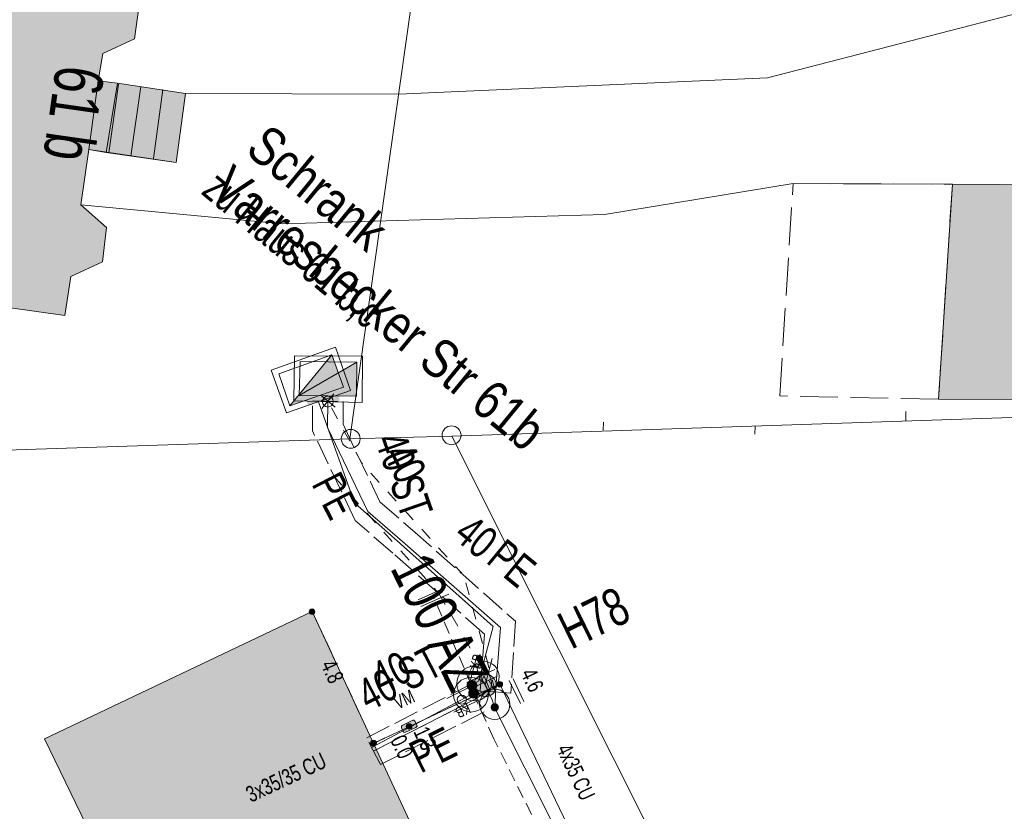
# Model space of a CAD drawing. Header units: metres. Extents: x -740 to 758, y -633 to 854.
# Tile 390 of 656: x -148 to -115, y -307 to -281. Entities that reach past the tile are written whole.
import ezdxf

# ---------------------------------------------------------------- set-up
doc = ezdxf.new("R2010")
doc.units = ezdxf.units.M
doc.header["$MEASUREMENT"] = 0
for name, pattern in [('1248_416', [1.664, 1.248, -0.416]), ('416_125', [0.5408, 0.416, -0.1248]), ('416_208', [0.624, 0.416, -0.208]), ('416_416', [0.832, 0.416, -0.416]), ('832_208', [1.04, 0.832, -0.208])]:
    doc.linetypes.add(name, pattern=pattern)
for name, color, linetype in [('Gas.LOVION', 7, 'Continuous'), ('Grundkarte.LOVION', 7, 'Continuous'), ('Grundkarte_Text.LOVION', 7, 'Continuous'), ('Strom.LOVION', 7, 'Continuous'), ('StromBemass.LOVION', 7, 'Continuous'), ('Wasser.LOVION', 7, 'Continuous'), ('wasser_projekt.LOVION', 7, 'Continuous')]:
    doc.layers.add(name, color=color, linetype=linetype)
doc.styles.add('ERSTELLTER_STIL_1', font='arial.ttf')

msp = doc.modelspace()

# ---------------------------------------------------------------- hatches: boundary and pattern name
at = {"layer": 'Gas.LOVION', "linetype": 'Continuous', "lineweight": 13}
for points in [[(-138.693, -293.924), (-136.921, -293.308), (-137.307, -292.237)], [(-138.089, -293.909), (-137.39, -293.649), (-137.513, -293.306), (-138.227, -293.553)], [(-132.548, -303.273), (-132.536, -303.255), (-132.525, -303.236), (-132.517, -303.215), (-132.512, -303.194), (-132.509, -303.172), (-132.509, -303.15), (-132.512, -303.128), (-132.517, -303.107), (-132.526, -303.086), (-132.536, -303.067), (-132.549, -303.049), (-132.564, -303.033), (-132.581, -303.019), (-132.6, -303.007), (-132.62, -302.998), (-132.641, -302.991), (-132.663, -302.987), (-132.685, -302.986), (-132.707, -302.987), (-132.728, -302.992), (-132.749, -302.998), (-132.769, -303.008), (-132.788, -303.02), (-132.805, -303.034), (-132.82, -303.05), (-132.833, -303.068), (-132.843, -303.087), (-132.851, -303.108), (-132.857, -303.129), (-132.859, -303.151), (-132.859, -303.173), (-132.856, -303.195), (-132.851, -303.216), (-132.843, -303.237), (-132.832, -303.256), (-132.819, -303.274), (-132.804, -303.29), (-132.787, -303.304), (-132.768, -303.316), (-132.748, -303.325), (-132.727, -303.332), (-132.706, -303.336), (-132.684, -303.337), (-132.662, -303.336), (-132.64, -303.331), (-132.619, -303.324), (-132.599, -303.315), (-132.58, -303.303), (-132.564, -303.289)], [(-132.545, -303.275), (-132.532, -303.257), (-132.521, -303.237), (-132.513, -303.217), (-132.508, -303.195), (-132.505, -303.174), (-132.505, -303.152), (-132.508, -303.13), (-132.513, -303.108), (-132.522, -303.088), (-132.532, -303.069), (-132.545, -303.051), (-132.561, -303.035), (-132.578, -303.021), (-132.596, -303.009), (-132.616, -303), (-132.637, -302.993), (-132.659, -302.989), (-132.681, -302.988), (-132.703, -302.989), (-132.725, -302.993), (-132.745, -303), (-132.765, -303.01), (-132.784, -303.021), (-132.801, -303.035), (-132.816, -303.052), (-132.829, -303.069), (-132.839, -303.089), (-132.847, -303.109), (-132.853, -303.131), (-132.856, -303.153), (-132.855, -303.175), (-132.853, -303.197), (-132.847, -303.218), (-132.839, -303.238), (-132.828, -303.258), (-132.815, -303.275), (-132.8, -303.291), (-132.783, -303.305), (-132.764, -303.317), (-132.744, -303.327), (-132.723, -303.333), (-132.702, -303.337), (-132.68, -303.339), (-132.658, -303.337), (-132.636, -303.333), (-132.615, -303.326), (-132.595, -303.317), (-132.577, -303.305), (-132.56, -303.291)], [(-132.493, -303.532), (-132.481, -303.514), (-132.47, -303.495), (-132.462, -303.474), (-132.456, -303.453), (-132.454, -303.431), (-132.454, -303.408), (-132.457, -303.387), (-132.462, -303.365), (-132.47, -303.345), (-132.481, -303.325), (-132.494, -303.307), (-132.509, -303.291), (-132.526, -303.277), (-132.545, -303.266), (-132.565, -303.256), (-132.586, -303.249), (-132.608, -303.245), (-132.63, -303.244), (-132.652, -303.245), (-132.674, -303.25), (-132.695, -303.257), (-132.715, -303.266), (-132.733, -303.278), (-132.75, -303.292), (-132.765, -303.308), (-132.778, -303.326), (-132.789, -303.346), (-132.797, -303.366), (-132.803, -303.388), (-132.805, -303.41), (-132.805, -303.432), (-132.802, -303.454), (-132.797, -303.475), (-132.789, -303.496), (-132.778, -303.515), (-132.765, -303.533), (-132.75, -303.549), (-132.732, -303.563), (-132.714, -303.575), (-132.694, -303.584), (-132.673, -303.591), (-132.651, -303.595), (-132.629, -303.596), (-132.607, -303.595), (-132.585, -303.59), (-132.564, -303.584), (-132.544, -303.574), (-132.526, -303.562), (-132.509, -303.548)], [(-132.488, -303.53), (-132.475, -303.512), (-132.465, -303.492), (-132.457, -303.472), (-132.451, -303.45), (-132.449, -303.428), (-132.449, -303.406), (-132.452, -303.384), (-132.457, -303.363), (-132.465, -303.343), (-132.476, -303.323), (-132.489, -303.305), (-132.504, -303.289), (-132.521, -303.275), (-132.54, -303.263), (-132.56, -303.254), (-132.581, -303.247), (-132.603, -303.243), (-132.625, -303.242), (-132.647, -303.243), (-132.669, -303.248), (-132.69, -303.255), (-132.71, -303.264), (-132.728, -303.276), (-132.745, -303.29), (-132.76, -303.306), (-132.773, -303.324), (-132.784, -303.344), (-132.792, -303.364), (-132.797, -303.386), (-132.8, -303.407), (-132.8, -303.43), (-132.797, -303.451), (-132.791, -303.473), (-132.783, -303.493), (-132.773, -303.513), (-132.76, -303.531), (-132.744, -303.547), (-132.727, -303.561), (-132.709, -303.572), (-132.689, -303.582), (-132.668, -303.588), (-132.646, -303.593), (-132.624, -303.594), (-132.602, -303.592), (-132.58, -303.588), (-132.559, -303.581), (-132.539, -303.572), (-132.52, -303.56), (-132.503, -303.546)], [(-135.816, -305.524), (-136.161, -304.863), (-136.485, -305.028), (-136.139, -305.689)]]:
    msp.add_hatch(color=7, dxfattribs=at).paths.add_polyline_path(points)
at = {"layer": 'Grundkarte.LOVION', "linetype": 'Continuous', "lineweight": 18}
for color, points in [(9, [(-143.421, -278.677), (-143.263, -277.568), (-144.11, -276.764), (-143.911, -275.474), (-144.929, -275.337), (-156.013, -273.82), (-156.058, -274.268), (-156.617, -278.224), (-157.486, -284.456), (-158.045, -288.412), (-158.125, -289.1), (-158.172, -289.223), (-153.315, -289.93), (-146.123, -290.941), (-145.924, -289.651), (-144.878, -289.164), (-144.752, -288.029), (-145.594, -287.284), (-145.329, -285.455), (-145.02, -283.178), (-144.871, -282.277), (-143.825, -281.791), (-143.668, -280.682), (-144.541, -279.91), (-144.467, -279.164)]), (254, [(-144.759, -285.547), (-144.391, -283.265), (-145.02, -283.178), (-145.329, -285.455)]), (254, [(-144.759, -285.547), (-144.391, -283.265), (-145.02, -283.178), (-145.329, -285.455)]), (254, [(-142.45, -285.883), (-142.141, -283.606), (-144.391, -283.265), (-144.759, -285.547)]), (254, [(-117.272, -293.707), (-99.859, -293.748), (-99.332, -286.751), (-99.897, -286.717), (-116.814, -286.598)]), (9, [(-146.795, -304.928), (-140.052, -318.869), (-139.033, -318.415), (-131.441, -314.747), (-137.955, -300.724)])]:
    msp.add_hatch(color=color, dxfattribs=at).paths.add_polyline_path(points)
at = {"layer": 'Strom.LOVION', "linetype": 'Continuous', "lineweight": 13}
for points in [[(-134.876, -304.708), (-134.536, -304.557), (-134.496, -304.509), (-134.499, -304.479), (-134.556, -304.352), (-134.604, -304.312), (-134.633, -304.315), (-134.986, -304.483), (-135.013, -304.515), (-135.007, -304.573), (-134.953, -304.671), (-134.937, -304.685), (-134.934, -304.714)], [(-135.709, -305.558), (-136.141, -304.61), (-136.354, -304.705), (-135.921, -305.653)]]:
    msp.add_hatch(color=7, dxfattribs=at).paths.add_polyline_path(points)
at = {"layer": 'StromBemass.LOVION', "linetype": 'Continuous', "lineweight": 13}
for points in [[(-137.89, -300.787), (-137.883, -300.777), (-137.878, -300.767), (-137.873, -300.756), (-137.871, -300.744), (-137.869, -300.733), (-137.869, -300.721), (-137.871, -300.709), (-137.874, -300.697), (-137.878, -300.686), (-137.884, -300.676), (-137.891, -300.666), (-137.899, -300.658), (-137.908, -300.65), (-137.918, -300.644), (-137.929, -300.639), (-137.94, -300.635), (-137.952, -300.633), (-137.964, -300.632), (-137.976, -300.633), (-137.987, -300.635), (-137.999, -300.639), (-138.009, -300.644), (-138.019, -300.651), (-138.028, -300.658), (-138.037, -300.667), (-138.044, -300.677), (-138.049, -300.687), (-138.054, -300.698), (-138.056, -300.71), (-138.058, -300.721), (-138.058, -300.733), (-138.056, -300.745), (-138.053, -300.756), (-138.049, -300.767), (-138.043, -300.778), (-138.036, -300.787), (-138.028, -300.796), (-138.019, -300.804), (-138.009, -300.81), (-137.998, -300.815), (-137.987, -300.819), (-137.975, -300.821), (-137.963, -300.822), (-137.951, -300.821), (-137.94, -300.818), (-137.928, -300.815), (-137.918, -300.81), (-137.908, -300.803), (-137.899, -300.796)], [(-131.69, -303.186), (-131.683, -303.176), (-131.678, -303.166), (-131.674, -303.155), (-131.671, -303.143), (-131.669, -303.132), (-131.669, -303.12), (-131.671, -303.108), (-131.674, -303.097), (-131.678, -303.086), (-131.684, -303.076), (-131.691, -303.066), (-131.699, -303.058), (-131.708, -303.05), (-131.718, -303.044), (-131.729, -303.039), (-131.74, -303.035), (-131.751, -303.033), (-131.763, -303.032), (-131.775, -303.033), (-131.786, -303.035), (-131.798, -303.039), (-131.808, -303.044), (-131.818, -303.05), (-131.827, -303.058), (-131.835, -303.067), (-131.842, -303.076), (-131.848, -303.087), (-131.852, -303.097), (-131.855, -303.109), (-131.856, -303.121), (-131.856, -303.132), (-131.855, -303.144), (-131.852, -303.155), (-131.847, -303.166), (-131.842, -303.177), (-131.835, -303.186), (-131.827, -303.195), (-131.818, -303.202), (-131.808, -303.208), (-131.797, -303.213), (-131.786, -303.217), (-131.774, -303.219), (-131.762, -303.22), (-131.751, -303.219), (-131.739, -303.217), (-131.728, -303.213), (-131.717, -303.208), (-131.707, -303.202), (-131.698, -303.194)], [(-134.683, -304.576), (-134.676, -304.567), (-134.67, -304.556), (-134.666, -304.545), (-134.663, -304.534), (-134.662, -304.522), (-134.662, -304.511), (-134.663, -304.499), (-134.666, -304.487), (-134.671, -304.477), (-134.676, -304.466), (-134.683, -304.457), (-134.691, -304.448), (-134.701, -304.441), (-134.711, -304.434), (-134.721, -304.43), (-134.732, -304.426), (-134.744, -304.424), (-134.756, -304.423), (-134.767, -304.424), (-134.779, -304.426), (-134.79, -304.43), (-134.801, -304.435), (-134.811, -304.441), (-134.82, -304.449), (-134.828, -304.457), (-134.835, -304.467), (-134.84, -304.477), (-134.844, -304.488), (-134.847, -304.499), (-134.849, -304.511), (-134.849, -304.523), (-134.847, -304.535), (-134.844, -304.546), (-134.84, -304.557), (-134.834, -304.567), (-134.827, -304.577), (-134.819, -304.585), (-134.81, -304.593), (-134.8, -304.599), (-134.79, -304.604), (-134.778, -304.607), (-134.767, -304.61), (-134.755, -304.61), (-134.743, -304.61), (-134.732, -304.607), (-134.721, -304.604), (-134.71, -304.599), (-134.7, -304.592), (-134.691, -304.585)], [(-134.683, -304.576), (-134.676, -304.567), (-134.67, -304.556), (-134.666, -304.545), (-134.663, -304.534), (-134.662, -304.522), (-134.662, -304.511), (-134.663, -304.499), (-134.666, -304.487), (-134.671, -304.477), (-134.676, -304.466), (-134.683, -304.457), (-134.691, -304.448), (-134.701, -304.441), (-134.711, -304.434), (-134.721, -304.43), (-134.732, -304.426), (-134.744, -304.424), (-134.756, -304.423), (-134.767, -304.424), (-134.779, -304.426), (-134.79, -304.43), (-134.801, -304.435), (-134.811, -304.441), (-134.82, -304.449), (-134.828, -304.457), (-134.835, -304.467), (-134.84, -304.477), (-134.844, -304.488), (-134.847, -304.499), (-134.849, -304.511), (-134.849, -304.523), (-134.847, -304.535), (-134.844, -304.546), (-134.84, -304.557), (-134.834, -304.567), (-134.827, -304.577), (-134.819, -304.585), (-134.81, -304.593), (-134.8, -304.599), (-134.79, -304.604), (-134.778, -304.607), (-134.767, -304.61), (-134.755, -304.61), (-134.743, -304.61), (-134.732, -304.607), (-134.721, -304.604), (-134.71, -304.599), (-134.7, -304.592), (-134.691, -304.585)], [(-135.86, -305.128), (-135.853, -305.118), (-135.848, -305.108), (-135.843, -305.097), (-135.84, -305.085), (-135.839, -305.074), (-135.839, -305.062), (-135.841, -305.05), (-135.844, -305.039), (-135.848, -305.028), (-135.854, -305.017), (-135.861, -305.008), (-135.869, -304.999), (-135.878, -304.991), (-135.888, -304.985), (-135.899, -304.98), (-135.91, -304.977), (-135.922, -304.974), (-135.934, -304.974), (-135.945, -304.974), (-135.957, -304.977), (-135.968, -304.98), (-135.979, -304.985), (-135.989, -304.992), (-135.998, -304.999), (-136.006, -305.008), (-136.013, -305.018), (-136.019, -305.028), (-136.023, -305.039), (-136.026, -305.051), (-136.027, -305.062), (-136.027, -305.074), (-136.026, -305.086), (-136.023, -305.097), (-136.018, -305.108), (-136.013, -305.119), (-136.006, -305.128), (-135.998, -305.137), (-135.988, -305.145), (-135.978, -305.151), (-135.968, -305.156), (-135.956, -305.159), (-135.945, -305.162), (-135.933, -305.162), (-135.921, -305.162), (-135.909, -305.159), (-135.898, -305.156), (-135.887, -305.151), (-135.877, -305.144), (-135.868, -305.137)], [(-135.859, -305.124), (-135.852, -305.115), (-135.847, -305.104), (-135.843, -305.093), (-135.84, -305.082), (-135.838, -305.07), (-135.838, -305.058), (-135.84, -305.047), (-135.843, -305.035), (-135.847, -305.024), (-135.853, -305.014), (-135.86, -305.005), (-135.868, -304.996), (-135.877, -304.989), (-135.887, -304.982), (-135.898, -304.977), (-135.909, -304.974), (-135.92, -304.971), (-135.932, -304.971), (-135.944, -304.972), (-135.956, -304.974), (-135.967, -304.977), (-135.977, -304.983), (-135.987, -304.989), (-135.996, -304.996), (-136.004, -305.005), (-136.011, -305.015), (-136.017, -305.025), (-136.021, -305.036), (-136.024, -305.047), (-136.026, -305.059), (-136.026, -305.071), (-136.024, -305.083), (-136.021, -305.094), (-136.017, -305.105), (-136.011, -305.115), (-136.004, -305.125), (-135.996, -305.133), (-135.987, -305.141), (-135.977, -305.147), (-135.966, -305.152), (-135.955, -305.156), (-135.943, -305.158), (-135.932, -305.159), (-135.92, -305.158), (-135.908, -305.156), (-135.897, -305.152), (-135.886, -305.147), (-135.876, -305.14), (-135.867, -305.133)]]:
    msp.add_hatch(color=7, dxfattribs=at).paths.add_polyline_path(points)
at = {"layer": 'Wasser.LOVION', "linetype": 'Continuous', "lineweight": 13}
for points in [[(-138.387, -293.584), (-136.493, -293.606), (-136.485, -292.482)], [(-137.821, -293.78), (-137.067, -293.78), (-137.059, -293.41), (-137.813, -293.409)], [(-131.958, -303.402), (-131.931, -303.364), (-131.908, -303.323), (-131.891, -303.279), (-131.879, -303.233), (-131.874, -303.187), (-131.874, -303.14), (-131.88, -303.093), (-131.892, -303.047), (-131.909, -303.004), (-131.932, -302.962), (-131.96, -302.924), (-131.992, -302.89), (-132.028, -302.86), (-132.068, -302.835), (-132.111, -302.815), (-132.156, -302.801), (-132.202, -302.792), (-132.249, -302.789), (-132.296, -302.792), (-132.342, -302.801), (-132.387, -302.816), (-132.429, -302.836), (-132.469, -302.862), (-132.505, -302.892), (-132.537, -302.926), (-132.565, -302.964), (-132.587, -303.006), (-132.605, -303.05), (-132.616, -303.095), (-132.622, -303.142), (-132.622, -303.189), (-132.616, -303.236), (-132.604, -303.281), (-132.586, -303.325), (-132.564, -303.366), (-132.536, -303.404), (-132.504, -303.438), (-132.467, -303.468), (-132.427, -303.493), (-132.385, -303.513), (-132.34, -303.528), (-132.294, -303.536), (-132.247, -303.539), (-132.2, -303.536), (-132.153, -303.527), (-132.109, -303.512), (-132.066, -303.492), (-132.026, -303.467), (-131.99, -303.437)], [(-131.826, -303.969), (-131.816, -303.956), (-131.808, -303.941), (-131.802, -303.925), (-131.798, -303.909), (-131.796, -303.893), (-131.796, -303.876), (-131.798, -303.859), (-131.802, -303.843), (-131.809, -303.828), (-131.817, -303.813), (-131.827, -303.799), (-131.838, -303.787), (-131.851, -303.777), (-131.865, -303.768), (-131.88, -303.761), (-131.896, -303.756), (-131.913, -303.752), (-131.929, -303.751), (-131.946, -303.753), (-131.962, -303.756), (-131.978, -303.761), (-131.993, -303.768), (-132.008, -303.777), (-132.02, -303.788), (-132.032, -303.8), (-132.042, -303.814), (-132.05, -303.828), (-132.056, -303.844), (-132.06, -303.86), (-132.062, -303.877), (-132.062, -303.893), (-132.06, -303.91), (-132.055, -303.926), (-132.049, -303.942), (-132.041, -303.956), (-132.031, -303.97), (-132.02, -303.982), (-132.007, -303.993), (-131.993, -304.002), (-131.978, -304.009), (-131.962, -304.014), (-131.945, -304.017), (-131.928, -304.018), (-131.912, -304.017), (-131.895, -304.014), (-131.879, -304.008), (-131.864, -304.001), (-131.85, -303.992), (-131.837, -303.981)], [(-131.823, -303.976), (-131.813, -303.963), (-131.805, -303.948), (-131.799, -303.932), (-131.795, -303.916), (-131.793, -303.899), (-131.793, -303.883), (-131.795, -303.866), (-131.799, -303.85), (-131.806, -303.834), (-131.814, -303.819), (-131.824, -303.806), (-131.835, -303.794), (-131.848, -303.783), (-131.862, -303.774), (-131.878, -303.767), (-131.894, -303.762), (-131.91, -303.759), (-131.927, -303.758), (-131.944, -303.759), (-131.96, -303.762), (-131.976, -303.767), (-131.991, -303.774), (-132.006, -303.783), (-132.018, -303.794), (-132.03, -303.806), (-132.04, -303.82), (-132.048, -303.835), (-132.054, -303.851), (-132.058, -303.867), (-132.06, -303.884), (-132.06, -303.9), (-132.058, -303.917), (-132.054, -303.933), (-132.047, -303.949), (-132.039, -303.964), (-132.029, -303.977), (-132.018, -303.989), (-132.005, -304), (-131.991, -304.009), (-131.975, -304.016), (-131.959, -304.021), (-131.943, -304.024), (-131.926, -304.025), (-131.909, -304.024), (-131.893, -304.021), (-131.877, -304.016), (-131.862, -304.009), (-131.848, -304), (-131.835, -303.989)], [(-135.743, -305.665), (-136.088, -305.004), (-136.441, -305.172), (-136.096, -305.832)]]:
    msp.add_hatch(color=7, dxfattribs=at).paths.add_polyline_path(points)

# ---------------------------------------------------------------- linework, layer by layer
at = {"layer": 'Gas.LOVION', "color": 7, "linetype": 'Continuous', "lineweight": 13}
for points in [[(-138.804, -294.157), (-136.689, -293.418), (-137.183, -291.988), (-139.311, -292.743)], [(-139.063, -292.867), (-138.693, -293.924), (-136.921, -293.308), (-137.307, -292.237)], [(-138.693, -293.924), (-137.307, -292.237), (-136.921, -293.308)]]:
    msp.add_lwpolyline(points, close=True, dxfattribs=at)
at = {"layer": 'Gas.LOVION', "color": 5, "linetype": 'Continuous', "lineweight": 18}
for points in [[(-132.692, -303.165), (-132.61, -303.098), (-132.456, -303.009), (-132.36, -302.63), (-131.98, -301.218), (-135.04, -298.488), (-136.562, -297.129), (-137.746, -293.787)], [(-132.637, -303.425), (-132.722, -303.463), (-133.029, -303.641), (-135.98, -305.2)]]:
    msp.add_lwpolyline(points, dxfattribs=at)
at = {"layer": 'Gas.LOVION', "color": 7, "linetype": 'Continuous', "lineweight": 13}
for points in [[(-134.461, -300.338), (-133.555, -299.924)], [(-134.366, -300.55), (-133.445, -300.15)]]:
    msp.add_lwpolyline(points, dxfattribs=at)
at = {"layer": 'Gas.LOVION', "color": 5, "linetype": '416_208', "lineweight": 18}
msp.add_lwpolyline([(-111.729, -344.651), (-117.144, -333.713), (-118.529, -331.336), (-119.148, -329.992), (-125.19, -318.377), (-125.549, -317.569), (-126.258, -316.368), (-131.958, -304.925), (-132.637, -303.425), (-132.692, -303.165), (-133.953, -300.244)], dxfattribs=at)
at = {"layer": 'Gas.LOVION', "color": 251, "linetype": 'Continuous', "lineweight": 13}
for points in [[(-132.509, -302.157), (-132.725, -302.976)], [(-132.011, -302.27), (-132.239, -303.106)], [(-133.506, -303.599), (-132.761, -303.216)], [(-133.285, -304.05), (-132.523, -303.68)]]:
    msp.add_lwpolyline(points, dxfattribs=at)
at = {"layer": 'Gas.LOVION', "color": 7, "linetype": 'Continuous', "lineweight": 13}
for centre in [(-132.605, -303.104), (-132.713, -303.469)]:
    msp.add_circle(centre, 0.573, dxfattribs=at)
at = {"layer": 'Gas.LOVION', "color": 251, "linetype": 'Continuous', "lineweight": 13}
for centre, radius in [((-132.36, -302.624), 0.153), ((-133.015, -303.634), 0.152)]:
    msp.add_circle(centre, radius, dxfattribs=at)
at = {"layer": 'Grundkarte.LOVION', "color": 253, "linetype": 'Continuous', "lineweight": 18}
for points in [[(-173.653, -299.869), (-185.887, -310.169), (-173.725, -276.764), (-162.514, -246.023), (-157.835, -233.122), (-129.844, -246.434), (-122.561, -249.89), (-111.151, -256.252), (-107.685, -257.539), (-105.923, -265.287), (-106.318, -266.685), (-113.439, -294.218), (-114.525, -294.295), (-133.35, -294.924), (-136.71, -295.016), (-154.092, -295.592), (-158.836, -295.731)], [(-173.653, -299.869), (-158.836, -295.731), (-154.092, -295.592), (-136.71, -295.016), (-133.35, -294.924), (-108.527, -344.456), (-119.267, -347.368), (-129.476, -349.962), (-139.623, -352.284), (-149.883, -354.352)]]:
    msp.add_lwpolyline(points, close=True, dxfattribs=at)
at = {"layer": 'Grundkarte.LOVION', "color": 8, "linetype": 'Continuous', "lineweight": 18}
for points in [[(-173.725, -276.764), (-164.087, -281.023), (-158.466, -269.597), (-153.72, -270.374), (-150.07, -251.781), (-162.514, -246.023), (-157.835, -233.122), (-129.844, -246.434), (-136.71, -295.016), (-154.092, -295.592), (-158.836, -295.731), (-173.653, -299.869), (-185.887, -310.169)], [(-129.844, -246.434), (-122.561, -249.89), (-111.151, -256.252), (-107.685, -257.539), (-105.923, -265.287), (-106.318, -266.685), (-113.439, -294.218), (-114.525, -294.295), (-133.35, -294.924), (-136.71, -295.016)], [(-117.272, -293.707), (-116.814, -286.598), (-99.897, -286.717), (-99.332, -286.751), (-99.859, -293.748)], [(-173.653, -299.869), (-158.836, -295.731), (-154.092, -295.592), (-136.71, -295.016), (-133.35, -294.924), (-108.527, -344.456), (-119.267, -347.368), (-129.476, -349.962), (-139.623, -352.284), (-149.883, -354.352)], [(-146.795, -304.928), (-137.955, -300.724), (-131.441, -314.747), (-139.033, -318.415), (-140.052, -318.869)]]:
    msp.add_lwpolyline(points, close=True, dxfattribs=at)
for points in [[(-143.668, -280.682), (-143.825, -281.791), (-144.871, -282.277), (-145.02, -283.178), (-145.329, -285.455), (-145.594, -287.284), (-144.752, -288.029), (-144.878, -289.164), (-145.924, -289.651), (-146.123, -290.941), (-153.315, -289.93), (-158.172, -289.223), (-158.125, -289.1), (-158.045, -288.412), (-157.486, -284.456), (-156.617, -278.224)], [(-142.141, -283.606), (-142.45, -285.883)], [(-97.781, -342.519), (-99.027, -342.463), (-104.327, -343.277), (-108.527, -344.456), (-133.35, -294.924), (-114.525, -294.295), (-113.439, -294.218), (-86.163, -294.773), (-85.331, -306.012), (-85.2, -307.95), (-84.714, -314.434), (-82.563, -317.386), (-82.199, -323.232), (-82.197, -323.557)], [(-118.356, -294.108), (-118.354, -294.433)], [(-133.35, -294.924), (-114.525, -294.295)], [(-128.34, -294.464), (-128.344, -294.73)], [(-123.336, -294.861), (-123.333, -294.595)]]:
    msp.add_lwpolyline(points, dxfattribs=at)
at = {"layer": 'Grundkarte.LOVION', "color": 253, "linetype": 'Continuous', "lineweight": 18}
for points in [[(-71.847, -289.147), (-93.032, -286.489), (-96.616, -286.722), (-99.846, -286.328), (-99.897, -286.717), (-116.814, -286.598), (-122.077, -286.58), (-128.302, -287.603), (-138.942, -287.904), (-145.594, -287.284), (-145.329, -285.455), (-142.45, -285.883), (-142.141, -283.606), (-135.104, -283.628), (-122.921, -283.087), (-112.861, -280.478)], [(-97.781, -342.519), (-99.027, -342.463), (-104.327, -343.277), (-108.527, -344.456), (-133.35, -294.924), (-114.525, -294.295), (-113.439, -294.218), (-86.163, -294.773), (-85.331, -306.012), (-85.2, -307.95), (-84.714, -314.434), (-82.563, -317.386), (-82.199, -323.232), (-82.197, -323.557)]]:
    msp.add_lwpolyline(points, dxfattribs=at)
at = {"layer": 'Grundkarte.LOVION', "color": 251, "linetype": 'Continuous', "lineweight": 13}
for points in [[(-144.759, -285.547), (-145.329, -285.455), (-145.02, -283.178), (-144.391, -283.265)], [(-144.759, -285.547), (-145.329, -285.455), (-145.02, -283.178), (-144.391, -283.265)], [(-142.45, -285.883), (-144.759, -285.547), (-144.391, -283.265), (-142.141, -283.606)]]:
    msp.add_lwpolyline(points, close=True, dxfattribs=at)
for points in [[(-144.359, -283.291), (-144.668, -285.568)], [(-143.612, -283.366), (-143.948, -285.675)], [(-142.893, -283.473), (-143.202, -285.749)]]:
    msp.add_lwpolyline(points, dxfattribs=at)
at = {"layer": 'Grundkarte.LOVION', "color": 8, "linetype": '1248_416', "lineweight": 18}
msp.add_lwpolyline([(-117.272, -293.707), (-122.514, -293.598), (-122.077, -286.58), (-116.814, -286.598)], close=True, dxfattribs=at)
at = {"layer": 'Grundkarte.LOVION', "color": 9, "linetype": 'Continuous', "lineweight": 18}
for centre, radius in [((-133.354, -294.897), 0.312), ((-136.686, -295.015), 0.311)]:
    msp.add_circle(centre, radius, dxfattribs=at)
at = {"layer": 'Strom.LOVION', "color": 5, "linetype": 'Continuous', "lineweight": 18}
msp.add_lwpolyline([(-128.208, -318.642), (-125.046, -317.121), (-131.765, -303.118), (-134.746, -304.518), (-135.933, -305.078)], dxfattribs=at)
at = {"layer": 'Strom.LOVION', "color": 7, "linetype": 'Continuous', "lineweight": 13}
msp.add_lwpolyline([(-134.876, -304.708), (-134.934, -304.714), (-134.937, -304.685), (-134.953, -304.671), (-135.007, -304.573), (-135.013, -304.515), (-134.986, -304.483), (-134.633, -304.315), (-134.604, -304.312), (-134.556, -304.352), (-134.499, -304.479), (-134.496, -304.509), (-134.536, -304.557)], close=True, dxfattribs=at)
at = {"layer": 'StromBemass.LOVION', "color": 7, "linetype": '416_125', "lineweight": 13}
msp.add_lwpolyline([(-137.955, -300.724), (-135.933, -305.078), (-131.765, -303.118)], dxfattribs=at)
at = {"layer": 'StromBemass.LOVION', "color": 7, "linetype": 'Continuous', "lineweight": 13}
for points in [[(-131.452, -302.999), (-131.082, -303.761)], [(-131.324, -302.942), (-130.97, -303.691)]]:
    msp.add_lwpolyline(points, dxfattribs=at)
for centre, radius in [((-137.963, -300.727), 0.0946), ((-131.763, -303.126), 0.0937), ((-134.755, -304.517), 0.0936), ((-134.755, -304.517), 0.0936), ((-135.933, -305.068), 0.0944), ((-135.932, -305.065), 0.0939)]:
    msp.add_circle(centre, radius, dxfattribs=at)
at = {"layer": 'Wasser.LOVION', "color": 7, "linetype": 'Continuous', "lineweight": 13}
for points in [[(-138.561, -293.763), (-136.311, -293.809), (-136.297, -292.286), (-138.545, -292.269)], [(-138.349, -292.457), (-138.387, -293.584), (-136.493, -293.606), (-136.485, -292.482)], [(-138.387, -293.584), (-136.485, -292.482), (-136.493, -293.606)]]:
    msp.add_lwpolyline(points, close=True, dxfattribs=at)
at = {"layer": 'Wasser.LOVION', "color": 7, "linetype": '832_208', "lineweight": 13}
for points in [[(-137.941, -293.762), (-136.934, -293.782), (-136.934, -294.535), (-135.724, -297.092), (-134.641, -298.035), (-131.244, -301.043), (-131.396, -303.422), (-132.408, -303.344), (-132.266, -301.468), (-135.291, -298.793), (-136.534, -297.718), (-137.947, -294.753)], [(-135.702, -305.779), (-136.158, -304.893), (-132.753, -303.141), (-132.281, -304.041)]]:
    msp.add_lwpolyline(points, close=True, dxfattribs=at)
at = {"layer": 'Wasser.LOVION', "color": 150, "linetype": 'Continuous', "lineweight": 18}
for points in [[(-131.941, -303.889), (-131.92, -303.799), (-131.902, -303.383), (-131.741, -301.254), (-134.974, -298.408), (-136.121, -297.411), (-137.455, -294.645), (-137.437, -293.772)], [(-132.341, -302.968), (-132.291, -302.874), (-132.278, -302.858), (-132.086, -303.312), (-132.243, -303.372), (-132.532, -303.592), (-135.923, -305.328)], [(-99.772, -344.974), (-100.928, -344.94), (-104.872, -344.956), (-105.327, -344.986), (-110.755, -346.61), (-110.761, -346.093), (-111.033, -345.573), (-111.135, -345.14), (-113.002, -341.613), (-118.212, -331.246), (-124.913, -317.877), (-131.941, -303.889), (-132.009, -303.645), (-132.25, -303.151), (-132.341, -302.968)]]:
    msp.add_lwpolyline(points, dxfattribs=at)
at = {"layer": 'Wasser.LOVION', "color": 252, "linetype": '416_416', "lineweight": 18}
for points in [[(-137.256, -296.237), (-133.772, -300.123), (-131.902, -303.383), (-132.943, -299.539), (-136.321, -295.82), (-137.437, -293.772)], [(-132.532, -303.592), (-135.923, -305.328)]]:
    msp.add_lwpolyline(points, dxfattribs=at)
at = {"layer": 'Wasser.LOVION', "color": 7, "linetype": 'Continuous', "lineweight": 13}
for points in [[(-132.849, -303.062), (-131.931, -302.632)], [(-132.739, -303.287), (-131.849, -302.861)]]:
    msp.add_lwpolyline(points, dxfattribs=at)
for centre, radius in [((-132.283, -302.874), 0.5), ((-132.248, -303.164), 0.375), ((-131.928, -303.786), 0.5)]:
    msp.add_circle(centre, radius, dxfattribs=at)
at = {"layer": 'wasser_projekt.LOVION', "color": 9, "linetype": 'Continuous', "lineweight": 18}
for points in [[(-137.662, -293.587), (-137.196, -293.97)], [(-137.636, -294.013), (-137.239, -293.531)]]:
    msp.add_lwpolyline(points, dxfattribs=at)
msp.add_circle((-137.44, -293.785), 0.179, dxfattribs=at)

# ---------------------------------------------------------------- texts
at = {"layer": 'Gas.LOVION', "color": 5, "linetype": 'Continuous', "lineweight": 18, "attachment_point": 7, "style": 'ERSTELLTER_STIL_1'}
for s, insert, char_height, rotation in [('{\\A1;\\W0.80002x;Schrank}', (-140.217, -285.558), 1.28137, 320.5839), ('{\\A1;\\W0.80002x;Varresbecker Str 61b}', (-141.399, -286.903), 1.28137, 320.5839), ('{\\A1;\\W0.71559x;40 ST}', (-135.915, -295.056), 1.06708, 289.2449), ('{\\A1;\\W0.71558x;40 ST}', (-136.085, -304.058), 1.0671, 27.2411), ('{\\A1;\\W0.71554x;KB}', (-132.415, -302.647), 0.3557, 75.2397), ('{\\A1;\\W0.71555x;KB}', (-132.843, -303.729), 0.35572, 206.2447)]:
    msp.add_mtext(s, dxfattribs=dict(at, insert=insert, char_height=char_height, rotation=rotation))
at = {"layer": 'Grundkarte_Text.LOVION', "color": 8, "linetype": 'Continuous', "lineweight": 18, "insert": (-146.424, -282.61), "char_height": 1.60084, "attachment_point": 7, "rotation": 261.8757, "style": 'ERSTELLTER_STIL_1'}
msp.add_mtext('{\\A1;\\W0.71558x;61 b}', dxfattribs=at)
at = {"layer": 'Strom.LOVION', "color": 7, "linetype": 'Continuous', "lineweight": 13, "insert": (-135.127, -303.97), "char_height": 0.44461, "attachment_point": 7, "rotation": 25.2405, "style": 'ERSTELLTER_STIL_1'}
msp.add_mtext('{\\A1;\\W0.71559x;VM}', dxfattribs=at)
at = {"layer": 'Strom.LOVION', "color": 5, "linetype": 'Continuous', "lineweight": 18, "attachment_point": 7, "style": 'ERSTELLTER_STIL_1'}
for s, insert, char_height, rotation in [('{\\A1;\\W0.66788x;4x35 CU }', (-129.909, -305.269), 0.53354, 295.2476), ('{\\A1;\\W0.71558x;3x35/35 CU}', (-139.978, -307.05), 0.53355, 25.2413)]:
    msp.add_mtext(s, dxfattribs=dict(at, insert=insert, char_height=char_height, rotation=rotation))
at = {"layer": 'StromBemass.LOVION', "color": 7, "linetype": 'Continuous', "lineweight": 13, "attachment_point": 7, "style": 'ERSTELLTER_STIL_1'}
for s, insert, char_height, rotation in [('{\\A1;\\W0.71558x;4.8}', (-137.696, -302.484), 0.53356, 295.2438), ('{\\A1;\\W0.71558x;4.6}', (-131.092, -302.769), 0.53356, 295.2438), ('{\\A1;\\W0.71553x;1.3}', (-134.635, -304.692), 0.53357, 295.2464), ('{\\A1;\\W0.71558x;0.0}', (-135.396, -304.972), 0.53356, 295.2438)]:
    msp.add_mtext(s, dxfattribs=dict(at, insert=insert, char_height=char_height, rotation=rotation))
at = {"layer": 'Wasser.LOVION', "color": 150, "linetype": 'Continuous', "lineweight": 18, "attachment_point": 7, "style": 'ERSTELLTER_STIL_1'}
for s, insert, char_height, rotation in [('{\\A1;\\W0.71559x;40}', (-135.644, -295.518), 1.06707, 296.2453), ('{\\A1;\\W0.71558x;PE}', (-137.993, -296.504), 1.06709, 297.2462), ('{\\A1;\\W0.71557x;40}', (-133.342, -298.292), 1.06709, 320.584), ('{\\A1;\\W0.71557x;PE}', (-132.252, -299.087), 1.06711, 320.5849), ('{\\A1;\\W0.72806x;100 AZ}', (-135.417, -299.293), 1.42277, 296.2457), ('{\\A1;\\W0.71557x;40}', (-135.645, -303.486), 1.0671, 26.2415), ('{\\A1;\\W0.71559x;PE}', (-134.38, -306.079), 1.06709, 26.2403)]:
    msp.add_mtext(s, dxfattribs=dict(at, insert=insert, char_height=char_height, rotation=rotation))
at = {"layer": 'Wasser.LOVION', "color": 7, "linetype": 'Continuous', "lineweight": 13, "insert": (-129.398, -302.006), "char_height": 1.24491, "attachment_point": 7, "rotation": 26.2417, "style": 'ERSTELLTER_STIL_1'}
msp.add_mtext('{\\A1;\\W0.71562x;H78}', dxfattribs=at)
at = {"layer": 'wasser_projekt.LOVION', "color": 94, "linetype": 'Continuous', "lineweight": 18, "insert": (-141.786, -287.049), "char_height": 1.06711, "attachment_point": 7, "rotation": 320.5849, "style": 'ERSTELLTER_STIL_1'}
msp.add_mtext('{\\A1;\\W0.71557x;zu Haus 61 b,c}', dxfattribs=at)

doc.saveas('drawing.dxf')
